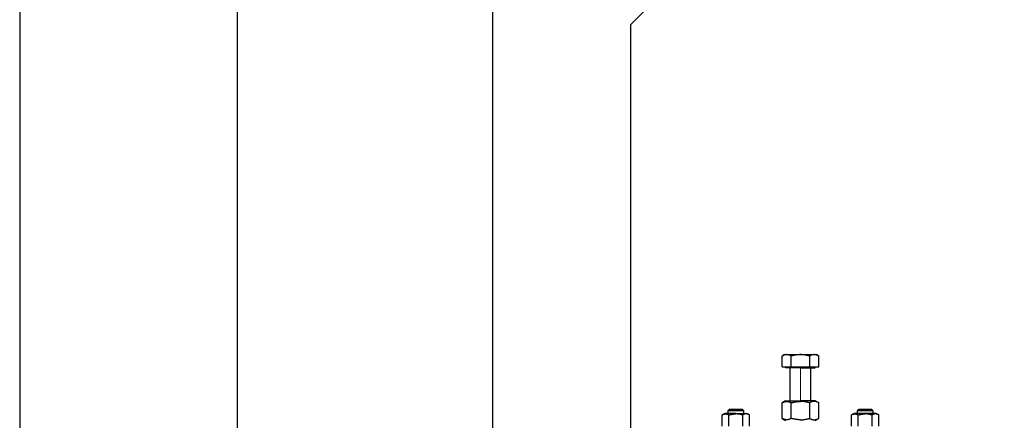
# Model space of a CAD drawing. Header units: inches. Extents: x 0 to 20790, y -12 to 14700.
# Tile 407 of 441: x 13120 to 13866, y 12023 to 12327. Entities that reach past the tile are written whole.
import ezdxf

# ---------------------------------------------------------------- set-up
doc = ezdxf.new("R2010")
doc.units = ezdxf.units.IN
doc.layers.add('1', color=7, linetype='Continuous', true_color=0xffffff)

msp = doc.modelspace()

# ---------------------------------------------------------------- linework, layer by layer
at = {"layer": '1', "color": 2, "linetype": 'Continuous', "lineweight": 25}
for p, q in [((13583.338, 12323.523), (13935.257, 12675.442)), ((13478.619, 12473.305), (13478.619, 11966.759)), ((13583.338, 11585.442), (13583.338, 12323.523)), ((13699.878, 12073.242), (13698.018, 12072.168)), ((13698.018, 12064.042), (13698.018, 12072.168)), ((13699.878, 12073.242), (13711.878, 12073.242)), ((13704.943, 12064.042), (13704.943, 12072.168)), ((13711.878, 12073.242), (13723.878, 12073.242)), ((13718.814, 12072.168), (13718.814, 12064.042)), ((13725.738, 12072.168), (13723.878, 12073.242)), ((13725.738, 12064.042), (13725.738, 12072.168)), ((13698.018, 12064.042), (13704.943, 12064.042)), ((13700.633, 12064.042), (13700.633, 12063.242)), ((13711.878, 12063.242), (13700.633, 12063.242)), ((13703.878, 12063.242), (13703.878, 12038.242)), ((13704.943, 12064.042), (13718.814, 12064.042)), ((13711.878, 12063.242), (13723.123, 12063.242)), ((13718.814, 12064.042), (13725.738, 12064.042)), ((13719.878, 12038.242), (13719.878, 12063.242)), ((13723.123, 12063.242), (13723.123, 12064.042)), ((13700.628, 12038.242), (13698.018, 12036.735)), ((13698.018, 12024.948), (13698.018, 12036.735)), ((13700.628, 12038.242), (13711.878, 12038.242)), ((13704.948, 12024.948), (13704.948, 12036.735)), ((13723.128, 12038.242), (13711.878, 12038.242)), ((13718.808, 12036.735), (13718.808, 12024.948)), ((13725.738, 12036.735), (13723.128, 12038.242)), ((13725.738, 12024.948), (13725.738, 12036.735)), ((13654.578, 12028.742), (13652.483, 12027.532)), ((13652.483, 12019.151), (13652.483, 12027.532)), ((13662.878, 12028.742), (13654.578, 12028.742)), ((13656.878, 12030.742), (13657.878, 12031.742)), ((13668.878, 12030.742), (13656.878, 12030.742)), ((13656.878, 12030.742), (13656.878, 12028.742)), ((13657.681, 12019.151), (13657.681, 12027.532)), ((13667.878, 12031.742), (13657.878, 12031.742)), ((13662.878, 12028.742), (13671.178, 12028.742)), ((13662.878, 12028.336), (13662.878, 12028.742)), ((13667.878, 12031.742), (13668.878, 12030.742)), ((13668.076, 12027.532), (13668.076, 12019.151)), ((13668.878, 12028.742), (13668.878, 12030.742)), ((13673.273, 12027.532), (13671.178, 12028.742)), ((13673.273, 12019.151), (13673.273, 12027.532)), ((13752.578, 12028.742), (13750.483, 12027.532)), ((13750.483, 12019.151), (13750.483, 12027.532)), ((13760.878, 12028.742), (13752.578, 12028.742)), ((13754.878, 12030.742), (13755.878, 12031.742)), ((13766.878, 12030.742), (13754.878, 12030.742)), ((13754.878, 12030.742), (13754.878, 12028.742)), ((13755.681, 12019.151), (13755.681, 12027.532)), ((13765.878, 12031.742), (13755.878, 12031.742)), ((13769.178, 12028.742), (13760.878, 12028.742)), ((13760.878, 12028.336), (13760.878, 12028.742)), ((13765.878, 12031.742), (13766.878, 12030.742)), ((13766.076, 12027.532), (13766.076, 12019.151)), ((13766.878, 12028.742), (13766.878, 12030.742)), ((13771.273, 12027.532), (13769.178, 12028.742)), ((13771.273, 12019.151), (13771.273, 12027.532)), ((13698.018, 12024.948), (13700.628, 12023.442)), ((13723.128, 12023.442), (13725.738, 12024.948))]:
    msp.add_line(p, q, dxfattribs=at)
at = {"layer": '1', "color": 110, "linetype": 'Continuous', "lineweight": 13}
for p, q in [((13711.878, 12063.242), (13711.878, 12064.042)), ((13711.878, 12038.242), (13711.878, 12063.242)), ((13711.878, 12037.807), (13711.878, 12038.242)), ((13711.878, 12023.442), (13711.878, 12023.876))]:
    msp.add_line(p, q, dxfattribs=at)
at = {"layer": '1', "color": 2, "linetype": 'Continuous', "lineweight": 25}
for points, knots in [([(13120.338, 12470.008), (13120.338, 12449.944), (13120.338, 12412.342), (13120.339, 12359.729), (13120.339, 12314.697), (13120.339, 12277.246), (13120.339, 12246.465), (13120.339, 12215.288), (13120.339, 12177.531), (13120.339, 12127.919), (13120.339, 12067.331), (13120.338, 11995.766), (13120.338, 11944.396), (13120.338, 11916.882)], [0, 0, 0, 0, 0.1088802, 0.2040436, 0.2854902, 0.3532198, 0.4072322, 0.4524759, 0.5223112, 0.6119815, 0.7214865, 0.8508261, 1, 1, 1, 1]), ([(13285.338, 11933.167), (13285.338, 11951.576), (13285.338, 11986.486), (13285.338, 12035.52), (13285.338, 12077.889), (13285.338, 12113.126), (13285.338, 12142.088), (13285.338, 12171.422), (13285.338, 12206.948), (13285.338, 12253.627), (13285.338, 12310.636), (13285.338, 12377.973), (13285.338, 12426.308), (13285.338, 12452.197)], [0, 0, 0, 0, 0.1064665, 0.2018885, 0.2835557, 0.3514683, 0.4056266, 0.4509923, 0.521016, 0.6109285, 0.7207298, 0.8504202, 1, 1, 1, 1])]:
    msp.add_open_spline(points, degree=3, knots=knots, dxfattribs=at)
for points, weights in [([(13704.943, 12072.168), (13701.481, 12074.167), (13698.018, 12072.168)], [1, 1.15455095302, 1]), ([(13711.878, 12073.242), (13708.66, 12073.242), (13704.943, 12072.168)], [1, 1.0380269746, 1]), ([(13718.814, 12072.168), (13715.097, 12073.242), (13711.878, 12073.242)], [1, 1.0380269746, 1]), ([(13725.738, 12072.168), (13722.276, 12074.167), (13718.814, 12072.168)], [1, 1.15455095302, 1]), ([(13698.018, 12036.735), (13701.483, 12038.735), (13704.948, 12036.735)], [1, 1.15470053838, 1]), ([(13704.948, 12036.735), (13708.662, 12037.807), (13711.878, 12037.807)], [1, 1.07735026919, 1.07735026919]), ([(13718.808, 12036.735), (13715.095, 12037.807), (13711.878, 12037.807)], [1, 1.07735026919, 1.07735026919]), ([(13725.738, 12036.735), (13722.273, 12038.735), (13718.808, 12036.735)], [1, 1.15470053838, 1]), ([(13652.483, 12027.532), (13655.082, 12029.032), (13657.681, 12027.532)], [1, 1.15470053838, 1]), ([(13657.681, 12027.532), (13660.466, 12028.336), (13662.878, 12028.336)], [1, 1.07735026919, 1.07735026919]), ([(13668.076, 12027.532), (13665.291, 12028.336), (13662.878, 12028.336)], [1, 1.07735026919, 1.07735026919]), ([(13673.273, 12027.532), (13670.675, 12029.032), (13668.076, 12027.532)], [1, 1.15470053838, 1]), ([(13750.483, 12027.532), (13753.082, 12029.032), (13755.681, 12027.532)], [1, 1.15470053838, 1]), ([(13755.681, 12027.532), (13758.466, 12028.336), (13760.878, 12028.336)], [1, 1.07735026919, 1.07735026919]), ([(13766.076, 12027.532), (13763.291, 12028.336), (13760.878, 12028.336)], [1, 1.07735026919, 1.07735026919]), ([(13771.273, 12027.532), (13768.675, 12029.032), (13766.076, 12027.532)], [1, 1.15470053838, 1]), ([(13704.948, 12024.948), (13701.483, 12022.948), (13698.018, 12024.948)], [1, 1.15470053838, 1]), ([(13711.878, 12023.876), (13708.662, 12023.876), (13704.948, 12024.948)], [1.07735026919, 1.07735026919, 1]), ([(13711.878, 12023.876), (13715.095, 12023.876), (13718.808, 12024.948)], [1.07735026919, 1.07735026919, 1]), ([(13718.808, 12024.948), (13722.273, 12022.948), (13725.738, 12024.948)], [1, 1.15470053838, 1])]:
    msp.add_rational_spline(points, weights, degree=2, dxfattribs=at)

doc.saveas('drawing.dxf')
